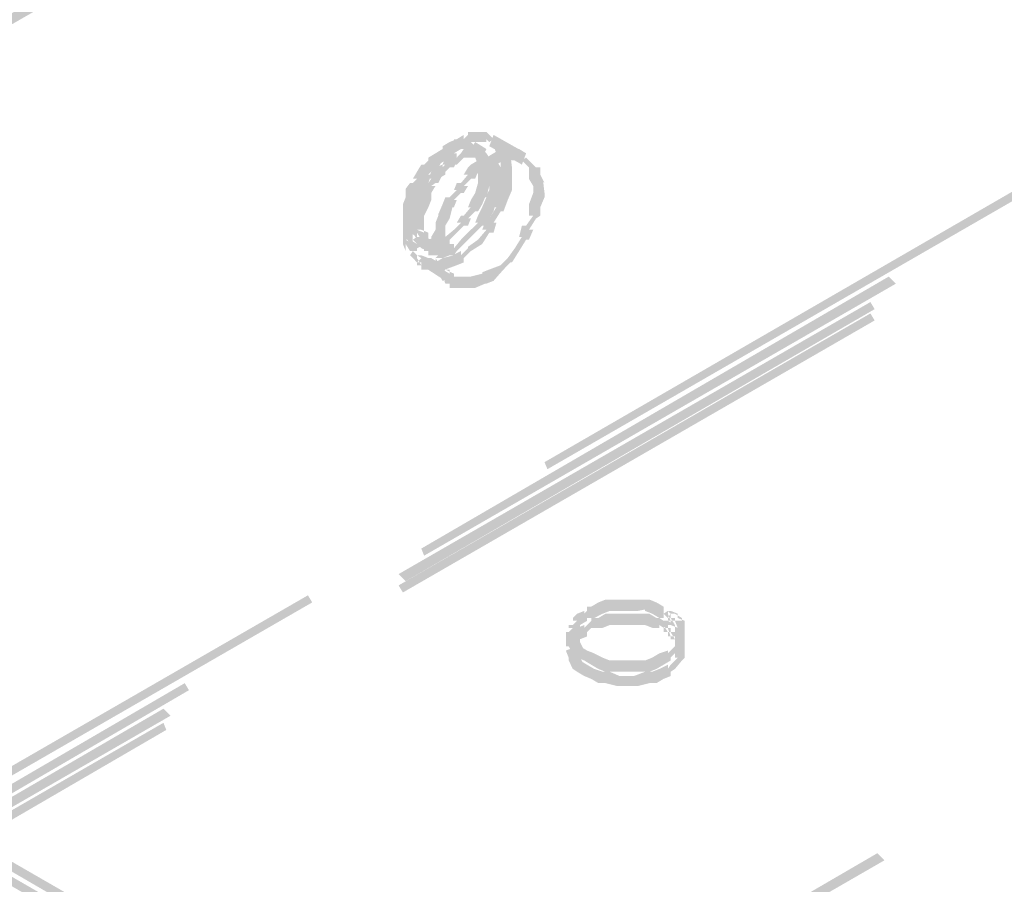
# Model space of a CAD drawing. Header units: millimetres. Extents: x -91 to 1961, y -1152 to 358.
# Tile 256 of 656: x 210 to 221, y 118 to 128. Entities that reach past the tile are written whole.
import ezdxf

# ---------------------------------------------------------------- set-up
doc = ezdxf.new("R2010")
doc.units = ezdxf.units.MM
doc.header["$MEASUREMENT"] = 0
doc.layers.get('0').update_dxf_attribs({"linetype": 'CONTINUOUS'})

msp = doc.modelspace()

# ---------------------------------------------------------------- hatches: boundary and pattern name
at = {"true_color": 0xaaaaaa}
h = msp.add_hatch(color=253, dxfattribs=at)
h.paths.add_polyline_path([(236.705, 143.968), (231.195, 140.742), (231.146, 140.874), (236.655, 144.051)])
h.paths.add_polyline_path([(228.449, 139.17), (222.94, 135.994), (222.89, 136.076), (228.399, 139.253)])
h.paths.add_polyline_path([(220.177, 134.389), (214.717, 131.212), (214.634, 131.295), (220.144, 134.471)])
h.paths.add_polyline_path([(211.97, 129.64), (206.461, 126.464), (206.378, 126.547), (211.888, 129.723)])
h.paths.add_polyline_path([(203.715, 124.859), (198.503, 121.897), (198.453, 121.98), (203.665, 124.942)])
h = msp.add_hatch(color=253, dxfattribs=at)
h.paths.add_polyline_path([(207.768, 118.555), (213.277, 121.732), (213.327, 121.649), (207.818, 118.473)])
h.paths.add_polyline_path([(216.04, 123.287), (221.533, 126.464), (221.583, 126.381), (216.074, 123.205)])
h.paths.add_polyline_path([(224.296, 128.085), (229.756, 131.262), (229.839, 131.179), (224.329, 128.002)])
h.paths.add_polyline_path([(232.502, 132.817), (236.44, 135.117), (236.49, 135.017), (232.602, 132.734)])
h = msp.add_hatch(color=253, dxfattribs=at)
h.paths.add_polyline_path([(236.622, 134.935), (231.113, 131.725), (231.063, 131.808), (236.572, 135.017)])
h.paths.add_polyline_path([(228.366, 130.153), (222.857, 126.977), (222.807, 127.059), (228.317, 130.236)])
h.paths.add_polyline_path([(220.144, 125.372), (214.634, 122.195), (214.601, 122.278), (220.061, 125.455)])
h.paths.add_polyline_path([(211.888, 120.624), (206.378, 117.414), (206.329, 117.497), (211.838, 120.706)])
h.paths.add_polyline_path([(203.615, 115.842), (202.06, 114.949), (202.011, 115.031), (203.582, 115.925)])
h = msp.add_hatch(color=253, dxfattribs=at)
h.paths.add_polyline_path([(236.407, 134.637), (230.898, 131.427), (230.864, 131.56), (236.357, 134.736)])
h.paths.add_polyline_path([(228.151, 129.855), (222.642, 126.679), (222.592, 126.762), (228.102, 129.938)])
h.paths.add_polyline_path([(219.895, 125.074), (214.419, 121.897), (214.336, 121.98), (219.846, 125.157)])
h.paths.add_polyline_path([(211.673, 120.326), (206.163, 117.149), (206.13, 117.232), (211.59, 120.408)])
h.paths.add_polyline_path([(203.417, 115.544), (202.093, 114.816), (202.06, 114.899), (203.367, 115.627)])
h = msp.add_hatch(color=253, dxfattribs=at)
h.paths.add_polyline_path([(236.407, 134.471), (230.898, 131.295), (230.864, 131.378), (236.357, 134.554)])
h.paths.add_polyline_path([(228.151, 129.69), (222.642, 126.513), (222.592, 126.596), (228.102, 129.773)])
h.paths.add_polyline_path([(219.895, 124.942), (214.386, 121.765), (214.336, 121.848), (219.846, 125.024)])
h.paths.add_polyline_path([(211.623, 120.16), (206.163, 116.984), (206.081, 117.066), (211.59, 120.243)])
h.paths.add_polyline_path([(203.417, 115.412), (197.907, 112.235), (197.825, 112.318), (203.334, 115.495)])
h.paths.add_polyline_path([(195.145, 110.631), (193.838, 109.903), (193.804, 110.002), (195.062, 110.713)])
h = msp.add_hatch(color=253, dxfattribs=at)
h.paths.add_polyline_path([(236.49, 128.201), (230.98, 124.991), (230.947, 125.074), (236.44, 128.284)])
h.paths.add_polyline_path([(228.234, 123.42), (222.725, 120.243), (222.675, 120.326), (228.184, 123.502)])
h.paths.add_polyline_path([(220.011, 118.638), (214.502, 115.462), (214.469, 115.544), (219.928, 118.721)])
h.paths.add_polyline_path([(211.755, 113.84), (206.246, 110.664), (206.213, 110.763), (211.706, 113.939)])
for points in [[(215.395, 127.026), (215.362, 127.059), (215.362, 127.026), (215.312, 127.026), (215.23, 127.026), (215.147, 127.026), (215.18, 127.059), (215.147, 127.026), (215.147, 126.977), (215.064, 126.944), (214.982, 126.894), (214.982, 126.944), (214.882, 126.844), (214.882, 126.811), (214.8, 126.762), (214.849, 126.811), (214.8, 126.729), (214.767, 126.729), (214.684, 126.646), (214.717, 126.646), (214.684, 126.547), (214.634, 126.464), (214.634, 126.48), (214.601, 126.348), (214.585, 126.348), (214.551, 126.265), (214.502, 126.166), (214.502, 126.216), (214.502, 126.083), (214.502, 126.001), (214.386, 126.001), (214.386, 126.083), (214.386, 126.216), (214.419, 126.298), (214.469, 126.381), (214.502, 126.513), (214.551, 126.596), (214.601, 126.679), (214.634, 126.679), (214.717, 126.762), (214.684, 126.762), (214.717, 126.844), (214.767, 126.894), (214.849, 126.944), (214.849, 126.894), (214.932, 126.977), (214.932, 127.026), (215.015, 127.059), (215.097, 127.109), (215.097, 127.059), (215.147, 127.109), (215.147, 127.142), (215.23, 127.142), (215.312, 127.142), (215.362, 127.142), (215.395, 127.109), (215.445, 127.059)], [(215.18, 126.944), (215.147, 126.977), (215.147, 126.944), (215.097, 126.944), (215.015, 126.944), (214.982, 126.944), (215.015, 126.977), (214.982, 126.944), (214.982, 126.894), (214.882, 126.844), (214.882, 126.894), (214.849, 126.844), (214.8, 126.811), (214.8, 126.762), (214.717, 126.729), (214.717, 126.762), (214.684, 126.729), (214.717, 126.729), (214.684, 126.646), (214.634, 126.547), (214.601, 126.547), (214.551, 126.513), (214.601, 126.513), (214.551, 126.431), (214.551, 126.464), (214.551, 126.381), (214.551, 126.348), (214.502, 126.265), (214.502, 126.298), (214.502, 126.265), (214.502, 126.166), (214.386, 126.166), (214.386, 126.265), (214.386, 126.298), (214.419, 126.381), (214.419, 126.464), (214.419, 126.48), (214.469, 126.547), (214.502, 126.547), (214.551, 126.596), (214.502, 126.596), (214.551, 126.679), (214.601, 126.762), (214.634, 126.762), (214.684, 126.811), (214.684, 126.844), (214.767, 126.894), (214.767, 126.844), (214.8, 126.894), (214.849, 126.944), (214.849, 126.977), (214.932, 127.026), (214.932, 126.977), (214.982, 127.026), (214.982, 127.059), (215.015, 127.059), (215.097, 127.059), (215.147, 127.059), (215.18, 127.026), (215.23, 126.977)], [(214.601, 125.67), (214.684, 125.67), (214.717, 125.67), (214.8, 125.62), (214.767, 125.62), (214.849, 125.67), (214.982, 125.703), (214.965, 125.703), (215.064, 125.752), (215.064, 125.703), (215.147, 125.785), (215.147, 125.802), (215.263, 125.885), (215.362, 126.001), (215.312, 126.001), (215.362, 126.133), (215.395, 126.133), (215.478, 126.265), (215.445, 126.265), (215.478, 126.381), (215.528, 126.513), (215.528, 126.646), (215.528, 126.729), (215.528, 126.844), (215.528, 126.811), (215.478, 126.894), (215.445, 126.977), (215.478, 126.944), (215.395, 126.977), (215.445, 127.109), (215.528, 127.059), (215.561, 127.026), (215.61, 126.944), (215.66, 126.844), (215.643, 126.861), (215.66, 126.729), (215.66, 126.646), (215.66, 126.513), (215.66, 126.464), (215.61, 126.348), (215.561, 126.216), (215.528, 126.216), (215.445, 126.083), (215.478, 126.083), (215.445, 125.967), (215.395, 125.967), (215.312, 125.835), (215.18, 125.752), (215.097, 125.67), (215.097, 125.62), (215.015, 125.587), (214.882, 125.537), (214.8, 125.488), (214.767, 125.488), (214.684, 125.537), (214.667, 125.537), (214.601, 125.537)], [(215.445, 127.109), (215.825, 126.894), (215.776, 126.762), (215.395, 126.977)], [(215.312, 126.844), (215.263, 126.894), (215.263, 126.844), (215.23, 126.844), (215.18, 126.844), (215.097, 126.844), (215.147, 126.894), (215.097, 126.844), (215.064, 126.811), (215.015, 126.762), (214.932, 126.762), (215.015, 126.811), (214.982, 126.729), (214.932, 126.729), (214.882, 126.679), (214.882, 126.646), (214.8, 126.596), (214.849, 126.646), (214.8, 126.547), (214.767, 126.547), (214.717, 126.513), (214.767, 126.513), (214.717, 126.431), (214.717, 126.464), (214.717, 126.381), (214.717, 126.348), (214.684, 126.265), (214.634, 126.166), (214.634, 126.216), (214.634, 126.166), (214.634, 126.083), (214.502, 126.083), (214.502, 126.166), (214.502, 126.216), (214.551, 126.298), (214.601, 126.381), (214.585, 126.381), (214.601, 126.464), (214.585, 126.48), (214.634, 126.547), (214.684, 126.547), (214.717, 126.596), (214.684, 126.596), (214.717, 126.679), (214.767, 126.729), (214.849, 126.762), (214.849, 126.729), (214.882, 126.762), (214.849, 126.762), (214.882, 126.844), (214.932, 126.894), (215.015, 126.894), (215.015, 126.844), (215.064, 126.894), (215.097, 126.944), (215.097, 126.977), (215.18, 126.977), (215.23, 126.977), (215.263, 126.977), (215.312, 126.944), (215.362, 126.894)], [(214.551, 125.918), (214.601, 125.918), (214.634, 125.918), (214.717, 125.885), (214.684, 125.885), (214.767, 125.918), (214.8, 125.918), (214.882, 125.967), (214.882, 125.918), (214.982, 126.001), (215.064, 126.083), (215.015, 126.083), (215.064, 126.166), (215.097, 126.166), (215.18, 126.265), (215.147, 126.265), (215.18, 126.348), (215.23, 126.431), (215.263, 126.547), (215.263, 126.563), (215.263, 126.646), (215.263, 126.729), (215.263, 126.811), (215.263, 126.762), (215.23, 126.844), (215.263, 126.844), (215.23, 126.894), (215.18, 126.944), (215.23, 126.977), (215.263, 126.944), (215.312, 126.894), (215.362, 126.894), (215.395, 126.811), (215.395, 126.729), (215.395, 126.646), (215.395, 126.547), (215.395, 126.513), (215.362, 126.381), (215.346, 126.381), (215.312, 126.298), (215.263, 126.216), (215.23, 126.216), (215.147, 126.133), (215.18, 126.133), (215.147, 126.05), (215.097, 126.05), (215.015, 125.967), (214.932, 125.885), (214.932, 125.835), (214.849, 125.785), (214.8, 125.785), (214.767, 125.785), (214.8, 125.785), (214.717, 125.752), (214.684, 125.752), (214.601, 125.785), (214.585, 125.802), (214.551, 125.785)], [(215.776, 126.762), (215.693, 126.811), (215.66, 126.811), (215.561, 126.811), (215.528, 126.811), (215.561, 126.811), (215.478, 126.762), (215.395, 126.729), (215.312, 126.679), (215.23, 126.646), (215.263, 126.679), (215.23, 126.596), (215.18, 126.596), (215.097, 126.513), (215.147, 126.513), (215.097, 126.431), (215.064, 126.431), (214.982, 126.348), (215.015, 126.348), (214.982, 126.265), (214.965, 126.265), (214.932, 126.133), (214.882, 126.05), (214.882, 126.083), (214.882, 126.001), (214.882, 125.967), (214.849, 125.885), (214.849, 125.918), (214.849, 125.785), (214.717, 125.785), (214.717, 125.918), (214.767, 126.001), (214.767, 126.083), (214.8, 126.166), (214.8, 126.183), (214.849, 126.298), (214.882, 126.381), (214.932, 126.381), (215.015, 126.464), (214.982, 126.464), (215.015, 126.547), (215.064, 126.547), (215.147, 126.646), (215.097, 126.646), (215.147, 126.729), (215.18, 126.762), (215.263, 126.811), (215.362, 126.844), (215.445, 126.894), (215.528, 126.944), (215.561, 126.944), (215.66, 126.944), (215.693, 126.944), (215.743, 126.944), (215.825, 126.894)], [(215.23, 127.026), (215.362, 126.944), (215.312, 126.844), (215.18, 126.944)], [(214.684, 125.835), (214.767, 125.835), (214.8, 125.785), (214.849, 125.752), (214.8, 125.785), (214.882, 125.835), (214.982, 125.835), (214.982, 125.785), (215.064, 125.885), (215.097, 125.918), (215.18, 126.001), (215.263, 126.083), (215.23, 126.083), (215.263, 126.166), (215.312, 126.265), (215.362, 126.381), (215.346, 126.381), (215.395, 126.464), (215.395, 126.48), (215.395, 126.547), (215.395, 126.646), (215.395, 126.729), (215.395, 126.679), (215.362, 126.762), (215.395, 126.762), (215.362, 126.811), (215.312, 126.844), (215.362, 126.894), (215.395, 126.844), (215.445, 126.811), (215.478, 126.811), (215.528, 126.729), (215.528, 126.646), (215.528, 126.547), (215.528, 126.464), (215.528, 126.431), (215.478, 126.348), (215.445, 126.216), (215.395, 126.133), (215.362, 126.05), (215.312, 126.05), (215.23, 125.967), (215.147, 125.885), (215.097, 125.835), (215.015, 125.752), (214.982, 125.703), (214.882, 125.703), (214.932, 125.703), (214.849, 125.67), (214.8, 125.703), (214.767, 125.752), (214.767, 125.703), (214.684, 125.703)], [(214.932, 125.455), (215.015, 125.455), (215.097, 125.455), (215.18, 125.455), (215.312, 125.488), (215.312, 125.504), (215.395, 125.537), (215.528, 125.587), (215.61, 125.67), (215.693, 125.785), (215.776, 125.918), (215.743, 125.918), (215.776, 126.05), (215.825, 126.05), (215.908, 126.166), (215.858, 126.166), (215.858, 126.298), (215.908, 126.431), (215.908, 126.547), (215.908, 126.513), (215.858, 126.596), (215.858, 126.646), (215.858, 126.729), (215.908, 126.679), (215.825, 126.762), (215.776, 126.811), (215.825, 126.844), (215.858, 126.811), (215.941, 126.729), (215.991, 126.729), (215.991, 126.646), (216.04, 126.547), (216.024, 126.563), (216.04, 126.431), (216.04, 126.381), (215.991, 126.265), (215.991, 126.298), (215.991, 126.166), (215.941, 126.133), (215.858, 126.001), (215.908, 126.001), (215.858, 125.885), (215.825, 125.885), (215.743, 125.752), (215.66, 125.62), (215.643, 125.62), (215.561, 125.537), (215.445, 125.405), (215.362, 125.372), (215.346, 125.372), (215.23, 125.322), (215.18, 125.322), (215.097, 125.322), (215.015, 125.322), (214.932, 125.322)], [(214.601, 125.918), (214.717, 125.835), (214.684, 125.752), (214.551, 125.835)], [(214.634, 125.67), (214.982, 125.455), (214.932, 125.372), (214.601, 125.587)], [(217.43, 121.467), (217.381, 121.467), (217.298, 121.517), (217.215, 121.55), (217.215, 121.567), (217.132, 121.55), (217.05, 121.55), (216.967, 121.55), (216.917, 121.55), (216.835, 121.55), (216.752, 121.55), (216.802, 121.55), (216.719, 121.517), (216.62, 121.467), (216.586, 121.467), (216.537, 121.467), (216.586, 121.517), (216.537, 121.467), (216.537, 121.434), (216.454, 121.385), (216.504, 121.467), (216.504, 121.434), (216.454, 121.385), (216.421, 121.352), (216.454, 121.385), (216.454, 121.352), (216.421, 121.302), (216.371, 121.252), (216.322, 121.302), (216.371, 121.352), (216.322, 121.352), (216.322, 121.385), (216.371, 121.385), (216.421, 121.434), (216.371, 121.434), (216.371, 121.467), (216.421, 121.517), (216.504, 121.55), (216.504, 121.517), (216.537, 121.55), (216.537, 121.6), (216.586, 121.6), (216.669, 121.649), (216.752, 121.682), (216.835, 121.682), (216.917, 121.682), (216.967, 121.682), (217.05, 121.682), (217.132, 121.682), (217.215, 121.682), (217.265, 121.682), (217.347, 121.649), (217.43, 121.6), (217.381, 121.6), (217.43, 121.6)], [(217.43, 121.352), (217.381, 121.385), (217.381, 121.352), (217.298, 121.352), (217.215, 121.385), (217.132, 121.385), (217.05, 121.385), (216.967, 121.385), (216.917, 121.385), (216.835, 121.385), (216.752, 121.385), (216.802, 121.385), (216.719, 121.352), (216.669, 121.352), (216.586, 121.352), (216.62, 121.385), (216.586, 121.352), (216.537, 121.302), (216.537, 121.252), (216.454, 121.219), (216.504, 121.302), (216.504, 121.252), (216.454, 121.219), (216.421, 121.17), (216.454, 121.219), (216.454, 121.17), (216.421, 121.136), (216.371, 121.087), (216.322, 121.136), (216.371, 121.17), (216.322, 121.17), (216.322, 121.219), (216.371, 121.219), (216.421, 121.252), (216.371, 121.252), (216.371, 121.302), (216.421, 121.352), (216.504, 121.385), (216.504, 121.352), (216.537, 121.385), (216.586, 121.434), (216.586, 121.467), (216.669, 121.467), (216.752, 121.517), (216.835, 121.517), (216.917, 121.517), (216.967, 121.517), (217.05, 121.517), (217.132, 121.517), (217.215, 121.517), (217.265, 121.517), (217.347, 121.467), (217.298, 121.467), (217.381, 121.467), (217.43, 121.434), (217.48, 121.385)], [(216.421, 121.302), (216.454, 121.219), (216.454, 121.17), (216.454, 121.186), (216.504, 121.087), (216.454, 121.136), (216.537, 121.087), (216.62, 121.054), (216.719, 121.004), (216.802, 120.971), (216.752, 120.971), (216.884, 120.971), (216.967, 120.971), (217.099, 120.971), (217.215, 120.971), (217.298, 121.004), (217.381, 121.054), (217.48, 121.087), (217.48, 121.054), (217.513, 121.087), (217.596, 121.17), (217.563, 121.17), (217.563, 121.219), (217.563, 121.302), (217.678, 121.302), (217.678, 121.219), (217.678, 121.17), (217.645, 121.136), (217.563, 121.054), (217.513, 121.004), (217.513, 120.971), (217.43, 120.921), (217.347, 120.872), (217.265, 120.839), (217.215, 120.839), (217.099, 120.839), (216.967, 120.839), (216.884, 120.839), (216.752, 120.839), (216.669, 120.872), (216.586, 120.921), (216.504, 120.971), (216.421, 121.004), (216.371, 121.054), (216.322, 121.136), (216.322, 121.17), (216.322, 121.219), (216.322, 121.17), (216.289, 121.252)], [(216.289, 121.302), (216.289, 121.136), (216.421, 121.136), (216.421, 121.302)], [(217.563, 121.302), (217.563, 121.136), (217.678, 121.136), (217.678, 121.302)], [(216.421, 121.136), (216.454, 121.054), (216.454, 121.004), (216.504, 120.921), (216.454, 120.971), (216.537, 120.921), (216.62, 120.872), (216.719, 120.839), (216.669, 120.839), (216.752, 120.839), (216.802, 120.839), (216.917, 120.789), (216.884, 120.789), (216.967, 120.789), (217.099, 120.789), (217.083, 120.789), (217.215, 120.839), (217.298, 120.839), (217.381, 120.872), (217.48, 120.921), (217.48, 120.872), (217.513, 120.921), (217.596, 121.004), (217.563, 121.004), (217.563, 121.054), (217.563, 121.136), (217.678, 121.136), (217.678, 121.054), (217.678, 121.004), (217.645, 120.971), (217.563, 120.872), (217.513, 120.839), (217.513, 120.789), (217.43, 120.756), (217.347, 120.706), (217.298, 120.706), (217.215, 120.706), (217.265, 120.706), (217.132, 120.673), (217.099, 120.673), (216.967, 120.673), (216.884, 120.673), (216.752, 120.706), (216.669, 120.706), (216.586, 120.756), (216.504, 120.789), (216.421, 120.839), (216.371, 120.872), (216.322, 120.971), (216.322, 121.004), (216.322, 121.054), (216.322, 121.004), (216.289, 121.087)]]:
    msp.add_hatch(color=253, dxfattribs=at).paths.add_polyline_path(points)
h = msp.add_hatch(color=253, dxfattribs=at)
h.paths.add_polyline_path([(214.502, 126.166), (214.502, 126.133), (214.386, 126.133), (214.386, 126.166)])
h.paths.add_polyline_path([(214.502, 126.133), (214.502, 126.083), (214.386, 126.083), (214.386, 126.133)])
h.paths.add_polyline_path([(214.502, 126.083), (214.502, 126.05), (214.386, 126.05), (214.386, 126.083)])
h.paths.add_polyline_path([(214.502, 126.05), (214.502, 126.001), (214.419, 126.05), (214.469, 126.05), (214.551, 126.001), (214.551, 125.967), (214.419, 125.967), (214.419, 126.001), (214.469, 125.918), (214.419, 125.918), (214.386, 126.001), (214.386, 126.05)])
h.paths.add_polyline_path([(214.551, 125.967), (214.551, 125.918), (214.469, 125.967), (214.502, 125.967), (214.502, 125.835), (214.469, 125.835), (214.419, 125.918), (214.419, 125.967)])
h.paths.add_polyline_path([(214.551, 125.918), (214.601, 125.885), (214.551, 125.835), (214.502, 125.885)])
h = msp.add_hatch(color=253, dxfattribs=at)
h.paths.add_polyline_path([(214.634, 126.083), (214.634, 126.05), (214.502, 126.05), (214.502, 126.083)])
h.paths.add_polyline_path([(214.634, 126.05), (214.634, 126.001), (214.502, 126.001), (214.502, 126.05)])
h.paths.add_polyline_path([(214.634, 126.001), (214.634, 125.967), (214.551, 126.001), (214.601, 126.001), (214.684, 125.967), (214.684, 125.918), (214.551, 125.918), (214.551, 125.967), (214.601, 125.885), (214.551, 125.885), (214.502, 125.967), (214.502, 126.001)])
h.paths.add_polyline_path([(214.684, 125.918), (214.684, 125.885), (214.551, 125.885), (214.551, 125.918)])
h.paths.add_polyline_path([(214.601, 125.918), (214.634, 125.918), (214.717, 125.885), (214.717, 125.835), (214.601, 125.835), (214.601, 125.885), (214.634, 125.785), (214.601, 125.785)])
h.paths.add_polyline_path([(214.634, 125.885), (214.684, 125.885), (214.767, 125.835), (214.767, 125.785), (214.634, 125.785), (214.634, 125.835), (214.684, 125.752), (214.634, 125.752)])
h = msp.add_hatch(color=253, dxfattribs=at)
h.paths.add_polyline_path([(214.502, 126.001), (214.502, 125.967), (214.502, 125.918), (214.386, 125.918), (214.386, 125.967), (214.386, 126.001)])
h.paths.add_polyline_path([(214.502, 125.918), (214.502, 125.885), (214.502, 125.835), (214.419, 125.885), (214.469, 125.885), (214.551, 125.835), (214.551, 125.785), (214.419, 125.785), (214.419, 125.835), (214.469, 125.752), (214.419, 125.752), (214.386, 125.835), (214.386, 125.885), (214.386, 125.918)])
h.paths.add_polyline_path([(214.551, 125.785), (214.551, 125.752), (214.419, 125.752), (214.419, 125.785)])
h.paths.add_polyline_path([(214.502, 125.752), (214.551, 125.703), (214.502, 125.67), (214.469, 125.703)])
h.paths.add_polyline_path([(214.551, 125.703), (214.601, 125.67), (214.551, 125.62), (214.502, 125.67)])
h.paths.add_polyline_path([(214.551, 125.703), (214.601, 125.703), (214.684, 125.67), (214.684, 125.62), (214.551, 125.62), (214.551, 125.67), (214.601, 125.587), (214.551, 125.587)])
h = msp.add_hatch(color=253, dxfattribs=at)
h.paths.add_polyline_path([(214.849, 125.785), (214.849, 125.752), (214.849, 125.703), (214.717, 125.703), (214.717, 125.752), (214.717, 125.785)])
h.paths.add_polyline_path([(214.8, 125.703), (214.849, 125.67), (214.8, 125.62), (214.767, 125.67)])
h.paths.add_polyline_path([(214.882, 125.67), (214.882, 125.62), (214.882, 125.587), (214.767, 125.587), (214.767, 125.62), (214.767, 125.67)])
h.paths.add_polyline_path([(214.849, 125.587), (214.882, 125.537), (214.849, 125.488), (214.8, 125.537)])
h.paths.add_polyline_path([(214.932, 125.537), (214.932, 125.488), (214.849, 125.537), (214.882, 125.537), (214.982, 125.488), (214.982, 125.455), (214.882, 125.488), (214.932, 125.488), (214.932, 125.372), (214.882, 125.372), (214.849, 125.455), (214.849, 125.488), (214.882, 125.405), (214.849, 125.405), (214.8, 125.488), (214.8, 125.537)])
h.paths.add_polyline_path([(215.015, 125.455), (215.015, 125.405), (214.882, 125.405), (214.882, 125.455)])
h = msp.add_hatch(color=253, dxfattribs=at)
h.paths.add_polyline_path([(237.218, 102.706), (231.708, 105.882), (231.741, 105.965), (237.251, 102.788)])
h.paths.add_polyline_path([(228.945, 107.454), (223.452, 110.631), (223.486, 110.713), (228.995, 107.537)])
h.paths.add_polyline_path([(220.69, 112.235), (215.18, 115.412), (215.263, 115.495), (220.739, 112.318)])
h.paths.add_polyline_path([(212.434, 116.984), (206.974, 120.16), (207.007, 120.243), (212.516, 117.066)])
h.paths.add_polyline_path([(204.211, 121.765), (199.595, 124.429), (199.645, 124.528), (204.261, 121.848)])
h = msp.add_hatch(color=253, dxfattribs=at)
h.paths.add_polyline_path([(199.479, 124.429), (204.972, 121.252), (204.939, 121.17), (199.43, 124.346)])
h.paths.add_polyline_path([(207.735, 119.647), (213.244, 116.471), (213.195, 116.388), (207.685, 119.565)])
h.paths.add_polyline_path([(215.991, 114.899), (221.5, 111.723), (221.451, 111.64), (215.941, 114.816)])
h.paths.add_polyline_path([(224.247, 110.118), (229.756, 106.941), (229.673, 106.858), (224.214, 110.035)])
h.paths.add_polyline_path([(232.502, 105.369), (237.118, 102.706), (237.085, 102.623), (232.42, 105.287)])
h = msp.add_hatch(color=253, dxfattribs=at)
h.paths.add_polyline_path([(217.563, 121.302), (217.563, 121.352), (217.678, 121.352), (217.678, 121.302)])
h.paths.add_polyline_path([(217.563, 121.352), (217.563, 121.385), (217.678, 121.385), (217.678, 121.352)])
h.paths.add_polyline_path([(217.563, 121.385), (217.563, 121.434), (217.596, 121.352), (217.563, 121.352), (217.563, 121.467), (217.596, 121.467), (217.678, 121.434), (217.678, 121.385)])
h.paths.add_polyline_path([(217.513, 121.434), (217.513, 121.467), (217.563, 121.385), (217.513, 121.385), (217.513, 121.517), (217.563, 121.517), (217.645, 121.467), (217.645, 121.434)])
h.paths.add_polyline_path([(217.48, 121.467), (217.48, 121.517), (217.513, 121.434), (217.48, 121.434), (217.48, 121.55), (217.513, 121.55), (217.596, 121.517), (217.596, 121.467)])
h.paths.add_polyline_path([(217.48, 121.467), (217.43, 121.517), (217.48, 121.55), (217.513, 121.517)])
h = msp.add_hatch(color=253, dxfattribs=at)
h.paths.add_polyline_path([(217.563, 121.136), (217.563, 121.17), (217.678, 121.17), (217.678, 121.136)])
h.paths.add_polyline_path([(217.563, 121.17), (217.563, 121.219), (217.678, 121.219), (217.678, 121.17)])
h.paths.add_polyline_path([(217.563, 121.219), (217.563, 121.252), (217.596, 121.17), (217.563, 121.17), (217.563, 121.302), (217.596, 121.302), (217.678, 121.252), (217.678, 121.219)])
h.paths.add_polyline_path([(217.513, 121.252), (217.513, 121.302), (217.563, 121.219), (217.513, 121.219), (217.513, 121.352), (217.563, 121.352), (217.645, 121.302), (217.645, 121.252)])
h.paths.add_polyline_path([(217.48, 121.302), (217.48, 121.352), (217.513, 121.252), (217.48, 121.252), (217.48, 121.385), (217.513, 121.385), (217.596, 121.352), (217.596, 121.302)])
h.paths.add_polyline_path([(217.43, 121.352), (217.43, 121.385), (217.48, 121.302), (217.43, 121.302), (217.43, 121.434), (217.48, 121.434), (217.563, 121.385), (217.563, 121.352)])

doc.saveas('drawing.dxf')
